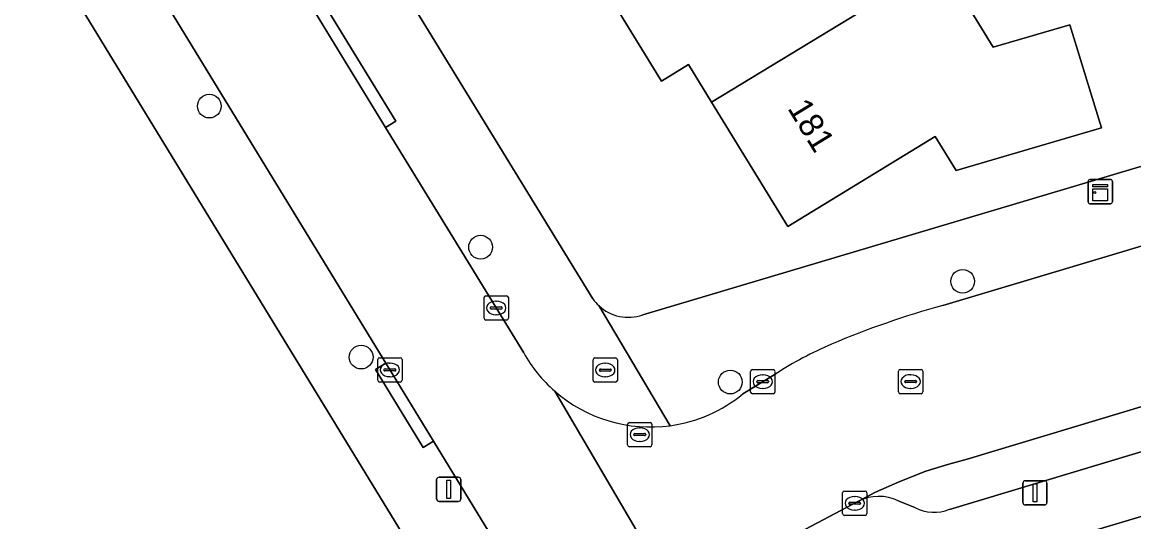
# Model space of a CAD drawing. Extents: x 157767 to 159172, y 387839 to 389425.
# Drawn here: x 158340.71 to 158386.43, y 388547.99 to 388568.56 of the extents above; entities that cross this region are included whole.
import ezdxf

# ---------------------------------------------------------------- set-up
doc = ezdxf.new("R2010")
doc.units = 0
for name, color, linetype in [('IMGEO_Boom', 7, 'Continuous'), ('IMGEO_Brandkraan', 7, 'Continuous'), ('IMGEO_Erf', 7, 'Continuous'), ('IMGEO_Kast', 7, 'Continuous'), ('IMGEO_Kolk', 7, 'Continuous'), ('IMGEO_Lichtmast', 7, 'Continuous'), ('IMGEO_Pand', 7, 'Continuous'), ('IMGEO_Pand_nummerreeks', 7, 'Continuous'), ('IMGEO_Parkeervlak_open', 7, 'Continuous'), ('IMGEO_Rijbaan_lokaal_open', 7, 'Continuous'), ('IMGEO_Rioolput', 7, 'Continuous'), ('IMGEO_Voetpad_open', 7, 'Continuous')]:
    doc.layers.add(name, color=color, linetype=linetype)

msp = doc.modelspace()

# ---------------------------------------------------------------- linework, layer by layer
at = {"layer": 'IMGEO_Boom'}
for centre in [(158348.403, 388565.105), (158359.562, 388559.295), (158379.389, 388557.89), (158354.646, 388554.769), (158369.832, 388553.742)]:
    msp.add_circle(centre, 0.489, dxfattribs=at)
at = {"layer": 'IMGEO_Brandkraan'}
for p, q in [((158364.187, 388553.81), (158364.187, 388554.662)), ((158364.262, 388554.736), (158365.114, 388554.736)), ((158364.675, 388554.516), (158364.7, 388554.516)), ((158365.188, 388554.662), (158365.188, 388553.81)), ((158364.446, 388554.23), (158364.446, 388554.242)), ((158364.884, 388554.193), (158364.486, 388554.193)), ((158364.489, 388554.279), (158364.887, 388554.279)), ((158364.698, 388553.956), (158364.673, 388553.956)), ((158364.93, 388554.242), (158364.93, 388554.23)), ((158365.114, 388553.736), (158364.262, 388553.736))]:
    msp.add_line(p, q, dxfattribs=at)
for points in [[(158364.187, 388553.81), (158364.187, 388554.662)], [(158364.262, 388554.736), (158365.114, 388554.736)], [(158365.188, 388554.662), (158365.188, 388553.81)], [(158365.114, 388553.736), (158364.262, 388553.736)]]:
    msp.add_lwpolyline(points, dxfattribs=at)
for centre, radius, start, end in [((158364.264, 388554.66), 0.0765, 91.552, 178.448), ((158364.264, 388554.66), 0.0765, 91.552, 178.448), ((158365.112, 388554.66), 0.0765, 1.552, 88.448), ((158365.112, 388554.66), 0.0765, 1.552, 88.448), ((158364.486, 388554.239), 0.0403, 85.8775, 175.7526), ((158364.483, 388554.229), 0.0366, 178.938, 274.7102), ((158364.887, 388554.236), 0.043, 264.8664, 352.4533), ((158364.891, 388554.241), 0.0386, 1.7309, 96.639), ((158364.264, 388553.812), 0.0765, 181.552, 268.448), ((158364.264, 388553.812), 0.0765, 181.552, 268.448), ((158365.112, 388553.812), 0.0765, 271.552, 358.448), ((158365.112, 388553.812), 0.0765, 271.552, 358.448)]:
    msp.add_arc(centre, radius, start, end, dxfattribs=at)
for centre, major_axis, ratio, start_param, end_param in [((158364.674, 388554.236), (-0.387, 0.002), 0.722429, 4.712389, 7.853982), ((158364.699, 388554.236), (-0.39, 0.002), 0.717154, 1.570796, 4.712389)]:
    msp.add_ellipse(centre, major_axis=major_axis, ratio=ratio, start_param=start_param, end_param=end_param, dxfattribs=at)
at = {"layer": 'IMGEO_Erf'}
for points in [[(158312.389, 388615.154), (158294.787, 388607.61), (158294.7, 388607.706), (158266.492, 388595.544), (158266.325, 388595.472), (158263.119, 388600.731), (158259.805, 388601.448), (158252.981, 388597.605), (158264.656, 388578.196), (158266.489, 388575.194), (158268.384, 388572.094), (158269.094, 388570.933), (158274.179, 388562.614), (158288.681, 388538.89), (158295.338, 388528), (158298.839, 388522.28), (158303.692, 388514.354), (158356.803, 388546.751), (158315.676, 388614.12)], [(158347.878, 388583.804), (158364.182, 388557.163)], [(158366.231, 388556.513), (158393.62, 388564.674), (158393.225, 388566.049), (158390.172, 388565.138), (158388.205, 388571.733)], [(158378.509, 388571.028), (158380.65, 388567.527), (158383.799, 388568.449), (158385.103, 388564.211), (158379.123, 388562.459), (158378.265, 388563.86), (158372.192, 388560.143), (158369.057, 388565.267), (158368.107, 388566.819), (158366.995, 388566.139), (158364.831, 388569.675)], [(158415.433, 388534.249), (158421.338, 388536.012), (158427.151, 388537.748), (158432.991, 388539.491), (158434.567, 388534.214), (158436.306, 388534.861), (158441.554, 388536.43), (158438.286, 388547.432), (158433.87, 388562.3), (158374.476, 388544.543)]]:
    msp.add_lwpolyline(points, dxfattribs=at)
for centre, radius, start, end in [((158365.664, 388558.209), 1.814, 215.2302, 226.757), ((158365.633, 388558.182), 1.773, 226.8723, 289.7176)]:
    msp.add_arc(centre, radius, start, end, dxfattribs=at)
at = {"layer": 'IMGEO_Kast'}
for p, q in [((158384.547, 388561.157), (158384.547, 388561.998)), ((158384.547, 388561.998), (158384.547, 388561.157)), ((158384.622, 388562.082), (158385.463, 388562.082)), ((158385.463, 388562.082), (158384.622, 388562.082)), ((158385.547, 388562.007), (158385.547, 388561.166)), ((158385.547, 388561.166), (158385.547, 388562.007)), ((158385.472, 388561.082), (158384.631, 388561.082)), ((158384.631, 388561.082), (158385.472, 388561.082))]:
    msp.add_line(p, q, dxfattribs=at)
for points in [[(158384.742, 388561.872), (158385.342, 388561.872), (158385.342, 388561.787), (158384.742, 388561.787), (158384.742, 388561.872)], [(158384.742, 388561.697), (158385.342, 388561.697), (158385.342, 388561.208), (158384.742, 388561.208), (158384.742, 388561.697)]]:
    msp.add_lwpolyline(points, dxfattribs=at)
msp.add_circle((158384.826, 388561.546), 0.0377, dxfattribs=at)
for centre, start, end in [((158384.625, 388562.004), 92.4484, 184.2845), ((158384.625, 388562.004), 92.4484, 184.2845), ((158385.469, 388562.004), 2.4484, 94.2845), ((158385.469, 388562.004), 2.4484, 94.2845), ((158384.625, 388561.16), 182.4484, 274.2845), ((158384.625, 388561.16), 182.4484, 274.2845), ((158385.469, 388561.16), 272.4484, 4.2845), ((158385.469, 388561.16), 272.4484, 4.2845)]:
    msp.add_arc(centre, 0.0779, start, end, dxfattribs=at)
at = {"layer": 'IMGEO_Kolk'}
for p, q in [((158359.702, 388556.366), (158359.702, 388557.218)), ((158359.777, 388557.292), (158360.629, 388557.292)), ((158360.19, 388557.072), (158360.215, 388557.072)), ((158360.703, 388557.218), (158360.703, 388556.366)), ((158359.961, 388556.786), (158359.961, 388556.798)), ((158360.399, 388556.749), (158360.001, 388556.749)), ((158360.004, 388556.835), (158360.402, 388556.835)), ((158360.445, 388556.798), (158360.445, 388556.786)), ((158360.629, 388556.292), (158359.777, 388556.292)), ((158360.213, 388556.512), (158360.188, 388556.512)), ((158355.327, 388553.817), (158355.327, 388554.669)), ((158355.402, 388554.743), (158356.254, 388554.743)), ((158355.815, 388554.523), (158355.84, 388554.523)), ((158356.328, 388554.669), (158356.328, 388553.817)), ((158355.586, 388554.237), (158355.586, 388554.249)), ((158356.024, 388554.2), (158355.626, 388554.2)), ((158355.629, 388554.286), (158356.027, 388554.286)), ((158355.838, 388553.963), (158355.813, 388553.963)), ((158356.07, 388554.249), (158356.07, 388554.237)), ((158370.667, 388553.331), (158370.667, 388554.183)), ((158370.742, 388554.257), (158371.594, 388554.257)), ((158371.155, 388554.037), (158371.18, 388554.037)), ((158371.668, 388554.183), (158371.668, 388553.331)), ((158356.254, 388553.743), (158355.402, 388553.743)), ((158370.926, 388553.751), (158370.926, 388553.763)), ((158371.364, 388553.714), (158370.966, 388553.714)), ((158370.969, 388553.8), (158371.367, 388553.8)), ((158371.178, 388553.477), (158371.153, 388553.477)), ((158371.41, 388553.763), (158371.41, 388553.751)), ((158371.594, 388553.257), (158370.742, 388553.257)), ((158365.683, 388552.077), (158366.535, 388552.077)), ((158365.608, 388551.151), (158365.608, 388552.003)), ((158365.867, 388551.571), (158365.867, 388551.583)), ((158365.91, 388551.62), (158366.308, 388551.62)), ((158366.096, 388551.857), (158366.121, 388551.857)), ((158366.351, 388551.583), (158366.351, 388551.571)), ((158366.609, 388552.003), (158366.609, 388551.151)), ((158366.305, 388551.534), (158365.907, 388551.534)), ((158366.119, 388551.297), (158366.094, 388551.297)), ((158366.535, 388551.077), (158365.683, 388551.077)), ((158374.451, 388548.325), (158374.451, 388549.177)), ((158374.526, 388549.251), (158375.378, 388549.251)), ((158374.939, 388549.031), (158374.964, 388549.031)), ((158375.452, 388549.177), (158375.452, 388548.325)), ((158374.71, 388548.745), (158374.71, 388548.757)), ((158375.148, 388548.708), (158374.75, 388548.708)), ((158374.753, 388548.794), (158375.151, 388548.794)), ((158374.962, 388548.471), (158374.937, 388548.471)), ((158375.194, 388548.757), (158375.194, 388548.745)), ((158375.378, 388548.251), (158374.526, 388548.251))]:
    msp.add_line(p, q, dxfattribs=at)
for points in [[(158359.702, 388556.366), (158359.702, 388557.218)], [(158359.777, 388557.292), (158360.629, 388557.292)], [(158360.703, 388557.218), (158360.703, 388556.366)], [(158360.629, 388556.292), (158359.777, 388556.292)], [(158355.327, 388553.817), (158355.327, 388554.669)], [(158355.402, 388554.743), (158356.254, 388554.743)], [(158356.328, 388554.669), (158356.328, 388553.817)], [(158370.667, 388553.331), (158370.667, 388554.183)], [(158370.742, 388554.257), (158371.594, 388554.257)], [(158371.668, 388554.183), (158371.668, 388553.331)], [(158356.254, 388553.743), (158355.402, 388553.743)], [(158371.594, 388553.257), (158370.742, 388553.257)], [(158365.683, 388552.077), (158366.535, 388552.077)], [(158365.608, 388551.151), (158365.608, 388552.003)], [(158366.609, 388552.003), (158366.609, 388551.151)], [(158366.535, 388551.077), (158365.683, 388551.077)], [(158374.451, 388548.325), (158374.451, 388549.177)], [(158374.526, 388549.251), (158375.378, 388549.251)], [(158375.452, 388549.177), (158375.452, 388548.325)], [(158375.378, 388548.251), (158374.526, 388548.251)]]:
    msp.add_lwpolyline(points, dxfattribs=at)
for centre, radius, start, end in [((158359.779, 388557.216), 0.0765, 91.552, 178.448), ((158359.779, 388557.216), 0.0765, 91.552, 178.448), ((158360.627, 388557.216), 0.0765, 1.552, 88.448), ((158360.627, 388557.216), 0.0765, 1.552, 88.448), ((158360.001, 388556.795), 0.0403, 85.8775, 175.7526), ((158359.998, 388556.785), 0.0366, 178.938, 274.7102), ((158360.402, 388556.792), 0.043, 264.8664, 352.4533), ((158360.406, 388556.797), 0.0386, 1.7309, 96.639), ((158359.779, 388556.368), 0.0765, 181.552, 268.448), ((158359.779, 388556.368), 0.0765, 181.552, 268.448), ((158360.627, 388556.368), 0.0765, 271.552, 358.448), ((158360.627, 388556.368), 0.0765, 271.552, 358.448), ((158355.404, 388554.667), 0.0765, 91.552, 178.448), ((158355.404, 388554.667), 0.0765, 91.552, 178.448), ((158356.252, 388554.667), 0.0765, 1.552, 88.448), ((158356.252, 388554.667), 0.0765, 1.552, 88.448), ((158355.626, 388554.246), 0.0403, 85.8775, 175.7526), ((158355.623, 388554.236), 0.0366, 178.938, 274.7102), ((158356.027, 388554.243), 0.043, 264.8664, 352.4533), ((158356.031, 388554.248), 0.0386, 1.7309, 96.639), ((158370.744, 388554.181), 0.0765, 91.552, 178.448), ((158370.744, 388554.181), 0.0765, 91.552, 178.448), ((158371.592, 388554.181), 0.0765, 1.552, 88.448), ((158371.592, 388554.181), 0.0765, 1.552, 88.448), ((158355.404, 388553.819), 0.0765, 181.552, 268.448), ((158355.404, 388553.819), 0.0765, 181.552, 268.448), ((158356.252, 388553.819), 0.0765, 271.552, 358.448), ((158356.252, 388553.819), 0.0765, 271.552, 358.448), ((158370.966, 388553.76), 0.0403, 85.8775, 175.7526), ((158370.963, 388553.75), 0.0366, 178.938, 274.7102), ((158371.367, 388553.757), 0.043, 264.8664, 352.4533), ((158371.371, 388553.762), 0.0386, 1.7309, 96.639), ((158370.744, 388553.333), 0.0765, 181.552, 268.448), ((158370.744, 388553.333), 0.0765, 181.552, 268.448), ((158371.592, 388553.333), 0.0765, 271.552, 358.448), ((158371.592, 388553.333), 0.0765, 271.552, 358.448), ((158365.685, 388552.001), 0.0765, 91.552, 178.448), ((158365.685, 388552.001), 0.0765, 91.552, 178.448), ((158366.533, 388552.001), 0.0765, 1.552, 88.448), ((158366.533, 388552.001), 0.0765, 1.552, 88.448), ((158365.907, 388551.58), 0.0403, 85.8775, 175.7526), ((158365.904, 388551.57), 0.0366, 178.938, 274.7102), ((158366.308, 388551.577), 0.043, 264.8664, 352.4533), ((158366.312, 388551.582), 0.0386, 1.7309, 96.639), ((158365.685, 388551.153), 0.0765, 181.552, 268.448), ((158365.685, 388551.153), 0.0765, 181.552, 268.448), ((158366.533, 388551.153), 0.0765, 271.552, 358.448), ((158366.533, 388551.153), 0.0765, 271.552, 358.448), ((158374.528, 388549.175), 0.0765, 91.552, 178.448), ((158374.528, 388549.175), 0.0765, 91.552, 178.448), ((158375.376, 388549.175), 0.0765, 1.552, 88.448), ((158375.376, 388549.175), 0.0765, 1.552, 88.448), ((158374.75, 388548.754), 0.0403, 85.8775, 175.7526), ((158374.747, 388548.744), 0.0366, 178.938, 274.7102), ((158375.151, 388548.751), 0.043, 264.8664, 352.4533), ((158375.155, 388548.756), 0.0386, 1.7309, 96.639), ((158374.528, 388548.327), 0.0765, 181.552, 268.448), ((158374.528, 388548.327), 0.0765, 181.552, 268.448), ((158375.376, 388548.327), 0.0765, 271.552, 358.448), ((158375.376, 388548.327), 0.0765, 271.552, 358.448)]:
    msp.add_arc(centre, radius, start, end, dxfattribs=at)
for centre, major_axis, ratio, start_param, end_param in [((158360.189, 388556.792), (-0.387, 0.002), 0.722429, 4.712389, 7.853982), ((158360.214, 388556.792), (-0.39, 0.002), 0.717154, 1.570796, 4.712389), ((158355.814, 388554.243), (-0.387, 0.002), 0.722429, 4.712389, 7.853982), ((158355.839, 388554.243), (-0.39, 0.002), 0.717154, 1.570796, 4.712389), ((158371.154, 388553.757), (-0.387, 0.002), 0.722429, 4.712389, 7.853982), ((158371.179, 388553.757), (-0.39, 0.002), 0.717154, 1.570796, 4.712389), ((158366.095, 388551.577), (-0.387, 0.002), 0.722429, 4.712389, 7.853982), ((158366.12, 388551.577), (-0.39, 0.002), 0.717154, 1.570796, 4.712389), ((158374.938, 388548.751), (-0.387, 0.002), 0.722429, 4.712389, 7.853982), ((158374.963, 388548.751), (-0.39, 0.002), 0.717154, 1.570796, 4.712389)]:
    msp.add_ellipse(centre, major_axis=major_axis, ratio=ratio, start_param=start_param, end_param=end_param, dxfattribs=at)
at = {"layer": 'IMGEO_Lichtmast'}
for p, q in [((158357.853, 388549.825), (158358.643, 388549.825)), ((158358.643, 388549.825), (158357.853, 388549.825)), ((158357.753, 388548.925), (158357.753, 388549.725)), ((158357.753, 388549.725), (158357.753, 388548.925)), ((158358.743, 388549.725), (158358.743, 388548.925)), ((158358.743, 388548.925), (158358.743, 388549.725)), ((158381.866, 388548.78), (158381.866, 388549.58)), ((158381.866, 388549.58), (158381.866, 388548.78)), ((158381.966, 388549.68), (158382.756, 388549.68)), ((158382.756, 388549.68), (158381.966, 388549.68)), ((158382.856, 388549.58), (158382.856, 388548.78)), ((158382.856, 388548.78), (158382.856, 388549.58)), ((158358.643, 388548.825), (158357.853, 388548.825)), ((158357.853, 388548.825), (158358.643, 388548.825)), ((158382.756, 388548.68), (158381.966, 388548.68)), ((158381.966, 388548.68), (158382.756, 388548.68))]:
    msp.add_line(p, q, dxfattribs=at)
for points in [[(158358.173, 388549.7), (158358.323, 388549.7), (158358.323, 388548.95), (158358.173, 388548.95), (158358.173, 388549.7)], [(158382.286, 388549.555), (158382.436, 388549.555), (158382.436, 388548.805), (158382.286, 388548.805), (158382.286, 388549.555)]]:
    msp.add_lwpolyline(points, dxfattribs=at)
for centre, start, end in [((158357.853, 388549.725), 90, 180), ((158357.853, 388549.725), 90, 180), ((158358.643, 388549.725), 0, 90), ((158358.643, 388549.725), 360, 90), ((158381.966, 388549.58), 90, 180), ((158381.966, 388549.58), 90, 180), ((158382.756, 388549.58), 0, 90), ((158382.756, 388549.58), 360, 90), ((158357.853, 388548.925), 180, 270), ((158357.853, 388548.925), 180, 270), ((158358.643, 388548.925), 270, 0), ((158358.643, 388548.925), 270, 0), ((158381.966, 388548.78), 180, 270), ((158381.966, 388548.78), 180, 270), ((158382.756, 388548.78), 270, 0), ((158382.756, 388548.78), 270, 0)]:
    msp.add_arc(centre, 0.1, start, end, dxfattribs=at)
at = {"layer": 'IMGEO_Pand'}
for points in [[(158375.353, 388579.533), (158369.556, 388575.987), (158371.079, 388573.499), (158364.831, 388569.675), (158366.995, 388566.139), (158368.107, 388566.819), (158369.057, 388565.267), (158376.376, 388569.723), (158374.923, 388572.097), (158378.547, 388574.315)], [(158369.057, 388565.267), (158372.192, 388560.143), (158378.265, 388563.86), (158379.123, 388562.459), (158385.103, 388564.211), (158383.799, 388568.449), (158380.65, 388567.527), (158378.509, 388571.028), (158376.376, 388569.723)]]:
    msp.add_lwpolyline(points, close=True, dxfattribs=at)
at = {"layer": 'IMGEO_Parkeervlak_open'}
for points in [[(158431.637, 388566.269), (158379.572, 388550.566), (158378.817, 388550.361), (158377.881, 388550.068), (158376.801, 388549.653), (158375.805, 388549.204), (158375.1, 388548.843)], [(158378.848, 388548.5), (158429.435, 388563.74)], [(158376.742, 388548.856), (158377.426, 388548.572)]]:
    msp.add_lwpolyline(points, dxfattribs=at)
for centre, radius, start, end in [((158375.935, 388547.105), 1.928, 65.2561, 115.6511), ((158378.213, 388550.046), 1.671, 241.8907, 292.3122)]:
    msp.add_arc(centre, radius, start, end, dxfattribs=at)
at = {"layer": 'IMGEO_Rijbaan_lokaal_open'}
for points in [[(158339.098, 388591.373), (158334.769, 388588.736), (158355.662, 388554.518), (158357.621, 388551.309), (158361.192, 388545.459), (158361.818, 388544.435), (158363.162, 388542.205), (158363.177, 388542.179), (158363.192, 388542.153), (158363.206, 388542.127), (158371.218, 388528.736)], [(158361.334, 388554.942), (158355.652, 388564.224), (158352.476, 388569.413), (158352.422, 388569.502), (158339.098, 388591.373)], [(158430.072, 388572.334), (158401.563, 388563.789), (158391.312, 388560.716), (158378.57, 388556.897)], [(158371.702, 388547.032), (158375.1, 388548.843), (158375.805, 388549.204), (158376.801, 388549.653), (158377.881, 388550.068), (158378.817, 388550.361), (158379.572, 388550.566), (158431.637, 388566.269)], [(158371.707, 388554.08), (158370.343, 388553.25)], [(158362.609, 388553.369), (158369.677, 388541.312)], [(158369.677, 388541.312), (158362.609, 388553.369)]]:
    msp.add_lwpolyline(points, dxfattribs=at)
for centre, radius, start, end in [((158388.559, 388520.909), 37.349, 105.5126, 112.9627), ((158379.791, 388541.685), 14.798, 113.0889, 123.1134), ((158366.527, 388557.848), 5.951, 209.231, 228.8222), ((158366.546, 388557.864), 5.975, 228.7803, 277.8345), ((158366.547, 388557.86), 5.972, 277.834, 309.4691)]:
    msp.add_arc(centre, radius, start, end, dxfattribs=at)
at = {"layer": 'IMGEO_Rioolput'}
for p, q in [((158376.75, 388553.336), (158376.75, 388554.188)), ((158376.825, 388554.262), (158377.677, 388554.262)), ((158377.238, 388554.042), (158377.263, 388554.042)), ((158377.751, 388554.188), (158377.751, 388553.336)), ((158377.009, 388553.756), (158377.009, 388553.768)), ((158377.447, 388553.719), (158377.049, 388553.719)), ((158377.052, 388553.805), (158377.45, 388553.805)), ((158377.261, 388553.482), (158377.236, 388553.482)), ((158377.493, 388553.768), (158377.493, 388553.756)), ((158377.677, 388553.262), (158376.825, 388553.262))]:
    msp.add_line(p, q, dxfattribs=at)
for points in [[(158376.75, 388553.336), (158376.75, 388554.188)], [(158376.825, 388554.262), (158377.677, 388554.262)], [(158377.751, 388554.188), (158377.751, 388553.336)], [(158377.677, 388553.262), (158376.825, 388553.262)]]:
    msp.add_lwpolyline(points, dxfattribs=at)
for centre, radius, start, end in [((158376.827, 388554.186), 0.0765, 91.552, 178.448), ((158376.827, 388554.186), 0.0765, 91.552, 178.448), ((158377.675, 388554.186), 0.0765, 1.552, 88.448), ((158377.675, 388554.186), 0.0765, 1.552, 88.448), ((158377.049, 388553.765), 0.0403, 85.8775, 175.7526), ((158377.046, 388553.755), 0.0366, 178.938, 274.7102), ((158377.45, 388553.762), 0.043, 264.8664, 352.4533), ((158377.454, 388553.767), 0.0386, 1.7309, 96.639), ((158376.827, 388553.338), 0.0765, 181.552, 268.448), ((158376.827, 388553.338), 0.0765, 181.552, 268.448), ((158377.675, 388553.338), 0.0765, 271.552, 358.448), ((158377.675, 388553.338), 0.0765, 271.552, 358.448)]:
    msp.add_arc(centre, radius, start, end, dxfattribs=at)
for centre, major_axis, ratio, start_param, end_param in [((158377.237, 388553.762), (-0.387, 0.002), 0.722429, 4.712389, 7.853982), ((158377.262, 388553.762), (-0.39, 0.002), 0.717154, 1.570796, 4.712389)]:
    msp.add_ellipse(centre, major_axis=major_axis, ratio=ratio, start_param=start_param, end_param=end_param, dxfattribs=at)
at = {"layer": 'IMGEO_Voetpad_open'}
for points in [[(158364.182, 388557.163), (158347.878, 388583.804), (158342.902, 388591.935), (158339.359, 388597.743), (158338.547, 388599.071), (158333.283, 388607.687), (158332.678, 388609.134), (158326.768, 388618.755), (158325.218, 388617.827), (158317.32, 388630.773)], [(158311.576, 388621.051), (158315.676, 388614.12), (158356.803, 388546.751), (158358.142, 388543.842), (158360.131, 388540.602), (158366.103, 388530.873)], [(158363.162, 388542.205), (158362.924, 388542.098), (158362.702, 388541.989), (158360.766, 388545.198), (158361.192, 388545.459), (158357.621, 388551.309), (158357.195, 388551.049), (158355.236, 388554.258), (158355.662, 388554.518), (158334.769, 388588.736), (158333.31, 388591.125), (158317.061, 388617.739)], [(158427.913, 388574.921), (158413.471, 388570.601), (158406.642, 388568.558), (158400.048, 388566.594), (158396.97, 388565.677), (158393.62, 388564.674), (158366.231, 388556.513)], [(158378.57, 388556.897), (158391.312, 388560.716), (158391.165, 388561.193), (158401.416, 388564.266), (158401.563, 388563.789), (158430.072, 388572.334)], [(158352.422, 388569.502), (158352.476, 388569.413), (158352.902, 388569.674), (158356.078, 388564.485), (158355.652, 388564.224), (158361.334, 388554.942)], [(158429.435, 388563.74), (158378.848, 388548.5)], [(158374.476, 388544.543), (158433.87, 388562.3)], [(158364.421, 388556.888), (158367.361, 388551.944)], [(158367.361, 388551.944), (158364.421, 388556.888)], [(158370.343, 388553.25), (158371.707, 388554.08)], [(158375.1, 388548.843), (158371.702, 388547.032)], [(158377.426, 388548.572), (158376.742, 388548.856)]]:
    msp.add_lwpolyline(points, dxfattribs=at)
for points in [[(158355.652, 388564.224), (158356.078, 388564.485), (158352.902, 388569.674), (158352.476, 388569.413)], [(158355.662, 388554.518), (158355.236, 388554.258), (158357.195, 388551.049), (158357.621, 388551.309)]]:
    msp.add_lwpolyline(points, close=True, dxfattribs=at)
for centre, radius, start, end in [((158365.664, 388558.209), 1.814, 215.2302, 226.757), ((158365.633, 388558.182), 1.773, 226.8723, 289.7176), ((158388.559, 388520.909), 37.349, 105.5126, 112.9627), ((158379.791, 388541.685), 14.798, 113.0889, 123.1134), ((158366.527, 388557.848), 5.951, 209.231, 228.8222), ((158366.546, 388557.864), 5.975, 228.7803, 277.8345), ((158366.547, 388557.86), 5.972, 277.834, 309.4691), ((158375.935, 388547.105), 1.928, 65.2561, 115.6511), ((158378.213, 388550.046), 1.671, 241.8907, 292.3122)]:
    msp.add_arc(centre, radius, start, end, dxfattribs=at)

# ---------------------------------------------------------------- texts
at = {"layer": 'IMGEO_Pand_nummerreeks'}
msp.add_text('181', height=1, rotation=301.4594, dxfattribs=at).set_placement((158372.161, 388565.02))

doc.saveas('drawing.dxf')
